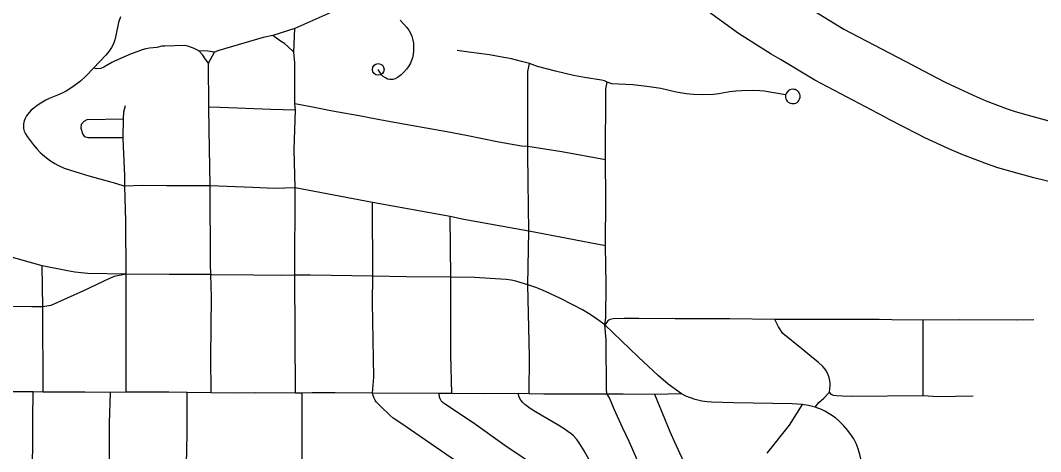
# Model space of a CAD drawing. Extents: x -19 to 366, y -4 to 359.
# Drawn here: x 152.547 to 153.368, y 191.86 to 192.207 of the extents above; entities that cross this region are included whole.
import ezdxf

# ---------------------------------------------------------------- set-up
doc = ezdxf.new("R2010")
doc.units = 0
for name, color, linetype in [('R_Contour Annot', 7, 'Continuous'), ('R_Striping', 7, 'Continuous'), ('Sheet Fence', 7, 'Continuous')]:
    doc.layers.add(name, color=color, linetype=linetype)

msp = doc.modelspace()

# ---------------------------------------------------------------- linework, layer by layer
at = {"layer": 'R_Contour Annot'}
for points in [[(153.00655, 192.29273), (153.04805, 192.33154), (153.07746, 192.29601), (153.09304, 192.28203), (153.10945, 192.26688), (153.12557, 192.25447), (153.151, 192.23585), (153.17482, 192.2208), (153.1821, 192.21677), (153.20931, 192.20021), (153.26408, 192.17135), (153.26762, 192.16947), (153.29023, 192.15775), (153.29472, 192.15552), (153.31314, 192.1471), (153.32301, 192.14276), (153.34049, 192.13601), (153.34711, 192.13389), (153.35764, 192.13079), (153.3742, 192.12627), (153.38364, 192.12382), (153.4047, 192.1187)], [(153.39352, 192.07269), (153.3721, 192.0779), (153.36202, 192.08051), (153.34473, 192.08523), (153.3332, 192.08862), (153.32472, 192.09134), (153.30492, 192.09898), (153.29376, 192.1039), (153.27436, 192.11277), (153.26881, 192.11552), (153.24567, 192.12752), (153.24198, 192.12947), (153.18594, 192.159), (153.15834, 192.17581), (153.15071, 192.18002), (153.12434, 192.19669), (153.09714, 192.2166), (153.07888, 192.23065), (153.06116, 192.24702), (153.04501, 192.26151), (153.00655, 192.29273)]]:
    msp.add_lwpolyline(points, dxfattribs=at)
at = {"layer": 'R_Striping'}
for points in [[(152.81708, 192.22198), (152.79624, 192.21349), (152.76749, 192.20068)], [(152.62723, 192.2102), (152.62562, 192.20548), (152.62345, 192.19501), (152.62249, 192.19155), (152.62142, 192.18838), (152.61999, 192.18547), (152.61777, 192.18213), (152.61537, 192.17918), (152.6055, 192.16875)], [(152.76749, 192.20068), (152.74973, 192.19498)], [(152.76652, 192.18163), (152.76749, 192.20068)], [(152.85219, 192.20753), (152.85758, 192.20161), (152.85909, 192.19944), (152.86041, 192.19707), (152.86151, 192.19442), (152.86221, 192.19231), (152.86289, 192.18881), (152.86297, 192.18602), (152.86282, 192.18241), (152.86224, 192.17788), (152.8616, 192.1757), (152.86038, 192.17287), (152.85889, 192.17023), (152.85719, 192.16785), (152.85485, 192.16519), (152.85306, 192.16349), (152.85011, 192.16131), (152.84802, 192.16017), (152.84632, 192.15972), (152.84382, 192.15966), (152.84203, 192.16003), (152.84023, 192.16088), (152.83853, 192.16206), (152.83712, 192.16348), (152.83575, 192.1655), (152.8345, 192.16774)], [(152.74973, 192.19498), (152.74187, 192.19344), (152.70616, 192.18293), (152.70276, 192.18157)], [(152.76652, 192.18163), (152.76176, 192.18626), (152.75899, 192.18855), (152.75588, 192.19047), (152.74973, 192.19498)], [(152.65623, 192.18552), (152.65058, 192.18491), (152.6474, 192.18436), (152.64468, 192.18359), (152.64109, 192.18231), (152.63578, 192.18023), (152.62233, 192.17453), (152.62014, 192.17339), (152.61381, 192.16966), (152.61122, 192.16845), (152.60788, 192.16831), (152.6055, 192.16875)], [(152.69018, 192.18275), (152.6864, 192.18468), (152.68513, 192.18516), (152.68133, 192.18641), (152.67873, 192.1869), (152.66285, 192.18659), (152.66039, 192.18635), (152.65623, 192.18552)], [(152.69798, 192.17271), (152.69513, 192.17623), (152.69324, 192.17934), (152.69018, 192.18275)], [(152.70276, 192.18157), (152.69732, 192.18233), (152.69018, 192.18275)], [(152.69798, 192.17271), (152.70276, 192.18157)], [(152.76733, 192.14011), (152.7673, 192.15483), (152.76727, 192.17308), (152.76652, 192.18163)], [(152.95636, 192.17241), (152.94979, 192.17419), (152.94167, 192.17638), (152.93258, 192.17798), (152.92403, 192.17938), (152.90741, 192.18176), (152.89811, 192.18292)], [(152.6055, 192.16875), (152.59962, 192.16247), (152.59489, 192.15834), (152.58792, 192.15308), (152.58334, 192.15021), (152.58133, 192.14927), (152.57641, 192.14695), (152.56962, 192.14428), (152.56696, 192.14293), (152.56295, 192.1406), (152.56003, 192.13869), (152.55725, 192.13662), (152.55533, 192.13493), (152.55359, 192.13304), (152.55156, 192.13031), (152.55044, 192.12835), (152.54955, 192.12622), (152.54905, 192.12404), (152.54895, 192.12257), (152.54906, 192.12133), (152.54914, 192.12028), (152.54965, 192.11807), (152.55067, 192.11583), (152.55204, 192.1136), (152.55694, 192.10724), (152.56001, 192.10354), (152.56251, 192.10096), (152.5644, 192.09925), (152.56756, 192.09662), (152.57086, 192.09413), (152.57431, 192.09189), (152.57667, 192.09056), (152.58166, 192.08836), (152.59474, 192.08413), (152.60158, 192.08217)], [(152.69824, 192.13726), (152.69798, 192.17271)], [(152.95499, 192.10562), (152.95488, 192.10848), (152.95502, 192.14998), (152.95482, 192.16045), (152.95501, 192.16596), (152.95636, 192.17241)], [(153.01862, 192.15745), (153.01648, 192.15861), (153.01419, 192.15901), (153.00041, 192.16126), (152.99151, 192.16288), (152.97712, 192.16635), (152.9627, 192.17017), (152.95636, 192.17241)], [(153.01744, 192.09487), (153.01769, 192.15202), (153.01862, 192.15745)], [(153.1623, 192.14729), (153.14497, 192.15024), (153.14151, 192.15058), (153.13534, 192.15076), (153.12699, 192.15062), (153.12224, 192.15027), (153.11735, 192.14964), (153.10855, 192.14796), (153.10437, 192.14747), (153.09542, 192.14727), (153.08819, 192.1475), (153.08234, 192.1482), (153.07425, 192.14952), (153.06188, 192.15226), (153.05074, 192.15405), (153.03947, 192.15542), (153.02249, 192.15618), (153.01862, 192.15745)], [(153.17399, 192.14537), (153.17404, 192.14685), (153.17375, 192.14789), (153.17327, 192.14885), (153.17263, 192.14972), (153.17185, 192.15046), (153.17093, 192.15104), (153.16995, 192.15146), (153.16887, 192.15169), (153.16781, 192.15173), (153.16675, 192.15158), (153.16571, 192.15124), (153.16478, 192.15072), (153.16371, 192.14952), (153.16268, 192.1483), (153.1623, 192.14729)], [(153.1623, 192.14729), (153.16219, 192.14621), (153.1623, 192.14513), (153.16259, 192.14409), (153.16305, 192.14311), (153.16369, 192.14224), (153.16447, 192.14149), (153.16538, 192.1409), (153.16637, 192.14048), (153.16742, 192.14025), (153.16851, 192.1402), (153.16957, 192.14036), (153.1706, 192.14071), (153.17156, 192.14124), (153.17239, 192.14192), (153.17307, 192.14275), (153.17361, 192.14369), (153.17399, 192.14537)], [(152.62952, 192.12809), (152.62978, 192.13368), (152.63112, 192.13875)], [(152.69842, 192.11931), (152.69824, 192.13726)], [(152.76785, 192.13484), (152.7482, 192.13535), (152.70743, 192.13721), (152.69824, 192.13726)], [(152.76785, 192.13484), (152.76733, 192.14011)], [(152.95499, 192.10562), (152.94992, 192.10582), (152.93163, 192.10927), (152.90532, 192.11466), (152.88967, 192.11748), (152.84446, 192.12562), (152.82726, 192.12888), (152.82202, 192.12987), (152.79759, 192.13405), (152.78038, 192.1377), (152.76733, 192.14011)], [(152.62932, 192.1126), (152.60121, 192.11255), (152.59829, 192.11354), (152.59671, 192.11592), (152.5954, 192.12011), (152.59574, 192.12356), (152.59782, 192.12613), (152.60032, 192.12737), (152.62952, 192.12809)], [(152.62932, 192.1126), (152.62952, 192.12809)], [(152.76775, 192.07227), (152.76692, 192.1033), (152.76785, 192.13484)], [(152.69919, 192.07394), (152.69842, 192.11931)], [(152.63065, 192.07371), (152.6307, 192.08239), (152.62965, 192.10564), (152.62933, 192.11242), (152.62932, 192.1126)], [(152.95558, 192.03758), (152.95503, 192.07731), (152.9549, 192.10011), (152.95499, 192.10562)], [(153.01744, 192.09487), (152.98217, 192.10134), (152.95499, 192.10562)], [(153.01742, 192.02563), (153.01755, 192.06402), (153.01744, 192.09487)], [(152.60158, 192.08217), (152.62319, 192.07609), (152.63065, 192.07371)], [(152.66423, 192.07402), (152.64487, 192.07426), (152.63065, 192.07371)], [(152.63161, 192.00298), (152.63128, 192.04565), (152.63065, 192.07371)], [(152.69919, 192.07394), (152.66423, 192.07402)], [(152.69983, 192.00256), (152.69946, 192.01095), (152.69919, 192.07394)], [(152.73345, 192.07256), (152.69919, 192.07394)], [(152.76775, 192.07227), (152.75116, 192.07186), (152.73345, 192.07256)], [(152.7673, 192.00205), (152.76775, 192.07227)], [(152.8298, 192.06069), (152.76775, 192.07227)], [(152.83008, 192.00112), (152.8298, 192.06069)], [(152.89247, 192.04926), (152.8298, 192.06069)], [(152.89285, 192.00038), (152.89247, 192.04926)], [(152.95558, 192.03758), (152.90348, 192.04694), (152.89247, 192.04926)], [(152.56406, 192.00952), (152.49059, 192.03012), (152.48467, 192.03178), (152.47006, 192.03551), (152.46249, 192.03689), (152.44794, 192.03881), (152.43168, 192.04068), (152.42707, 192.04106)], [(152.95501, 191.99418), (152.95558, 192.03758)], [(153.01742, 192.02563), (152.95558, 192.03758)], [(153.01682, 191.96195), (153.01757, 191.96773), (153.01792, 191.99467), (153.01742, 192.02563)], [(152.56459, 191.97664), (152.56406, 192.00952)], [(152.63161, 192.00298), (152.60095, 192.00346), (152.59817, 192.00372), (152.59042, 192.00454), (152.5844, 192.00541), (152.56406, 192.00952)], [(152.63161, 192.00298), (152.62212, 192.00099), (152.61817, 191.99933), (152.59743, 191.98955)], [(152.63171, 191.90774), (152.63161, 192.00298)], [(152.66615, 192.0027), (152.63161, 192.00298)], [(152.69983, 192.00256), (152.66615, 192.0027)], [(152.70019, 191.90724), (152.69975, 191.9363), (152.70047, 191.9843), (152.69983, 192.00256)], [(152.73409, 192.00205), (152.70073, 192.00243), (152.69983, 192.00256)], [(152.7673, 192.00205), (152.75667, 192.00187), (152.73409, 192.00205)], [(152.83008, 192.00112), (152.77978, 192.00208), (152.7673, 192.00205)], [(152.76781, 191.90713), (152.7673, 192.00205)], [(152.82999, 191.90693), (152.831, 191.9199), (152.83001, 191.97999), (152.83008, 192.00112)], [(152.89285, 192.00038), (152.85736, 192.00067), (152.83008, 192.00112)], [(152.89366, 191.90668), (152.89291, 191.93802), (152.89285, 192.00038)], [(152.95501, 191.99418), (152.94521, 191.99722), (152.94135, 191.99802), (152.93757, 191.9985), (152.92454, 191.99944), (152.91215, 192.00015), (152.89285, 192.00038)], [(152.59743, 191.98955), (152.57097, 191.97775), (152.56459, 191.97664)], [(152.9559, 191.90657), (152.95612, 191.93648), (152.95501, 191.99418)], [(153.01682, 191.96195), (153.01016, 191.96695), (153.00503, 191.97039), (152.99879, 191.97408), (152.99065, 191.97847), (152.9811, 191.98327), (152.96922, 191.98881), (152.96216, 191.99185), (152.95501, 191.99418)], [(152.56459, 191.97664), (152.55569, 191.97654), (152.49541, 191.97732)], [(152.56478, 191.90774), (152.56459, 191.97664)], [(153.15374, 191.9664), (153.11744, 191.96701), (153.07339, 191.9668), (153.0442, 191.96728), (153.03232, 191.96715), (153.02347, 191.96681), (153.02126, 191.96641), (153.02, 191.96574), (153.01935, 191.96516), (153.01682, 191.96195)], [(153.27303, 191.96585), (153.24777, 191.96614), (153.23751, 191.96626), (153.22922, 191.96629), (153.1836, 191.96647), (153.15374, 191.9664)], [(153.17536, 191.9427), (153.16014, 191.95513), (153.1565, 191.96038), (153.15374, 191.9664)], [(153.273, 191.9049), (153.27303, 191.96585)], [(153.36196, 191.96596), (153.3482, 191.96587), (153.30204, 191.96601), (153.27303, 191.96585)], [(153.01877, 191.90626), (153.01816, 191.90909), (153.01796, 191.94993), (153.01682, 191.96195)], [(153.07842, 191.90653), (153.06788, 191.91433), (153.05996, 191.92109), (153.04366, 191.93625), (153.01682, 191.96195)], [(153.19555, 191.92407), (153.19423, 191.92623), (153.19239, 191.92842), (153.18855, 191.93194), (153.18352, 191.93603), (153.17536, 191.9427)], [(153.19753, 191.90774), (153.19823, 191.91314), (153.19822, 191.91572), (153.1974, 191.91951), (153.19664, 191.92172), (153.19555, 191.92407)], [(152.55696, 191.90797), (152.49542, 191.90814)], [(152.55661, 191.87456), (152.55658, 191.88641), (152.55696, 191.90797)], [(152.56478, 191.90774), (152.55696, 191.90797)], [(152.5869, 191.90773), (152.56478, 191.90774)], [(152.59834, 191.90772), (152.5869, 191.90773)], [(152.619, 191.90759), (152.59834, 191.90772)], [(152.61787, 191.77511), (152.61788, 191.80559), (152.61812, 191.82774), (152.61826, 191.83889), (152.61827, 191.84148), (152.61831, 191.88289), (152.619, 191.90759)], [(152.63171, 191.90774), (152.619, 191.90759)], [(152.64962, 191.90771), (152.63171, 191.90774)], [(152.66612, 191.9077), (152.64962, 191.90771)], [(152.68086, 191.90768), (152.66612, 191.9077)], [(152.68061, 191.7748), (152.68073, 191.8224), (152.6804, 191.84368), (152.68031, 191.84991), (152.68073, 191.87395), (152.68086, 191.90768)], [(152.70019, 191.90724), (152.68086, 191.90768)], [(152.73562, 191.90724), (152.71879, 191.90692), (152.70019, 191.90724)], [(152.76781, 191.90713), (152.73562, 191.90724)], [(152.77336, 191.90706), (152.76781, 191.90713)], [(152.77324, 191.83881), (152.77336, 191.90706)], [(152.82999, 191.90693), (152.79995, 191.90722), (152.78131, 191.90721), (152.77336, 191.90706)], [(152.94326, 191.81994), (152.93959, 191.82307), (152.86817, 191.87213), (152.85278, 191.88288), (152.84662, 191.88696), (152.84421, 191.88904), (152.83636, 191.89651), (152.83287, 191.90013), (152.83193, 191.90148), (152.83094, 191.90349), (152.83014, 191.90601), (152.82999, 191.90693)], [(152.8835, 191.90674), (152.82999, 191.90693)], [(152.97505, 191.83163), (152.97138, 191.8389), (152.97009, 191.84081), (152.96862, 191.84256), (152.96696, 191.84417), (152.96514, 191.84559), (152.9364, 191.8648), (152.91087, 191.88305), (152.88777, 191.89844), (152.88641, 191.89956), (152.88528, 191.90091), (152.88443, 191.90245), (152.88391, 191.9039), (152.8835, 191.90674)], [(152.89366, 191.90668), (152.8835, 191.90674)], [(152.94699, 191.90668), (152.92024, 191.90656), (152.89366, 191.90668)], [(153.00812, 191.84651), (153.00024, 191.86047), (152.99619, 191.86703), (152.99424, 191.86961), (152.99152, 191.87263), (152.98967, 191.87434), (152.98712, 191.87625), (152.98321, 191.8789), (152.97843, 191.8819), (152.96696, 191.88839), (152.96115, 191.8919), (152.95678, 191.89474), (152.95254, 191.89789), (152.95076, 191.89951), (152.94931, 191.90135), (152.94805, 191.90389), (152.94699, 191.90668)], [(152.9559, 191.90657), (152.94699, 191.90668)], [(153.01877, 191.90626), (152.96785, 191.90635), (152.9559, 191.90657)], [(153.05707, 191.906), (153.03165, 191.90634), (153.01877, 191.90626)], [(153.08666, 191.78212), (153.08353, 191.78567), (153.07465, 191.79489), (153.07283, 191.7971), (153.06455, 191.80723), (153.06267, 191.80975), (153.06098, 191.8124), (153.05946, 191.81516), (153.05814, 191.81802), (153.05703, 191.82096), (153.04721, 191.84232), (153.04164, 191.85652), (153.03651, 191.8682), (153.0311, 191.87944), (153.02444, 191.8941), (153.02068, 191.90333), (153.01877, 191.90626)], [(153.07842, 191.90653), (153.05707, 191.906)], [(153.10725, 191.80737), (153.09918, 191.8172), (153.09319, 191.82376), (153.09124, 191.8264), (153.09024, 191.82818), (153.08897, 191.83102), (153.08673, 191.83687), (153.08049, 191.85168), (153.07252, 191.86873), (153.06941, 191.87579), (153.05707, 191.906)], [(153.17592, 191.89784), (153.16764, 191.89839), (153.12039, 191.89923), (153.10268, 191.89985), (153.09933, 191.90009), (153.09479, 191.90065), (153.08947, 191.90202), (153.08191, 191.90462), (153.07842, 191.90653)], [(153.18603, 191.89581), (153.18916, 191.89941), (153.19308, 191.90306), (153.19753, 191.90774)], [(153.273, 191.9049), (153.2153, 191.90444), (153.20807, 191.90455), (153.20333, 191.90479), (153.20083, 191.90519), (153.19924, 191.90602), (153.19753, 191.90774)], [(153.14749, 191.85868), (153.16538, 191.88123), (153.17592, 191.89784)], [(153.18603, 191.89581), (153.18071, 191.89712), (153.17592, 191.89784)], [(153.31328, 191.90454), (153.28477, 191.90414), (153.273, 191.9049)], [(153.2241, 191.83818), (153.22387, 191.84524), (153.22355, 191.84967), (153.22302, 191.85317), (153.22208, 191.85767), (153.22081, 191.86207), (153.21907, 191.86639), (153.2172, 191.87016), (153.21546, 191.87297), (153.21245, 191.87704), (153.20897, 191.88108), (153.20521, 191.88484), (153.20251, 191.88715), (153.19879, 191.88968), (153.19389, 191.89249), (153.19108, 191.89381), (153.18603, 191.89581)], [(152.55612, 191.84163), (152.55663, 191.86359), (152.55661, 191.87456)]]:
    msp.add_lwpolyline(points, dxfattribs=at)
msp.add_circle((152.8345, 192.16774), 0.00473, dxfattribs=at)
at = {"layer": 'Sheet Fence'}
for points in [[(156.50946, 189.3937), (156.44759, 191.65634), (156.2114, 200.27623), (155.97446, 208.89626), (155.73678, 217.51643), (155.49836, 226.13674), (155.2592, 234.75719), (155.01929, 243.37778), (154.77865, 251.9985), (154.53727, 260.61937), (154.29515, 269.24038), (154.0523, 277.86152), (153.80871, 286.48281), (153.56438, 295.10424), (153.31933, 303.72581), (153.07354, 312.34752), (152.82702, 320.96938), (152.57978, 329.59137), (152.3318, 338.21351), (152.0831, 346.83579)], [(154.11585, 1.87092), (153.9063, 10.48743), (153.69602, 19.10409), (153.48501, 27.72087), (153.27327, 36.3378), (153.0608, 44.95486), (152.84759, 53.57206), (152.63366, 62.1894), (152.419, 70.80688), (152.20362, 79.42449), (151.98751, 88.04225), (151.77068, 96.66014), (151.55312, 105.27817), (151.33484, 113.89634), (151.11584, 122.51465), (150.89612, 131.13311), (150.67568, 139.7517), (150.45452, 148.37043), (150.23264, 156.98931), (150.01005, 165.60832), (149.78674, 174.22748), (149.56272, 182.84677), (149.33799, 191.46621), (149.11254, 200.0858), (148.88638, 208.70552), (148.65952, 217.32539), (148.43194, 225.9454), (148.20366, 234.56555), (147.97466, 243.18584), (147.74497, 251.80628), (147.51457, 260.42687), (147.28346, 269.04759), (147.05165, 277.66846), (146.81914, 286.28948), (146.58593, 294.91064), (146.35202, 303.53194), (146.11742, 312.15339), (145.88211, 320.77499), (145.64611, 329.39673), (145.40941, 338.01861), (145.17202, 346.64065)], [(0, 189.51617), (7.11214, 189.52059), (14.22427, 189.53386), (21.33637, 189.55597), (28.44845, 189.58693), (35.56048, 189.62672), (42.67245, 189.67537), (49.78436, 189.73285), (56.89619, 189.79918), (64.00793, 189.87436), (71.11958, 189.95838), (78.23111, 190.05124), (85.34253, 190.15294), (92.45381, 190.26349), (99.56495, 190.38288), (106.67593, 190.51112), (113.78675, 190.6482), (120.89739, 190.79412), (128.00785, 190.94888), (135.11811, 191.11248), (142.22816, 191.28493), (149.33799, 191.46621), (156.44759, 191.65634), (163.55694, 191.85531), (170.66605, 192.06312), (177.77489, 192.27977), (184.88345, 192.50526), (191.99173, 192.73959), (199.09971, 192.98276), (206.20739, 193.23477), (213.31474, 193.49561), (220.42177, 193.7653), (227.52845, 194.04382), (234.63479, 194.33118), (241.74076, 194.62738), (248.84635, 194.93241), (255.95157, 195.24628), (263.05638, 195.56898), (270.16079, 195.90052), (277.26478, 196.24089), (284.36834, 196.5901), (291.47147, 196.94814), (298.57414, 197.31501), (305.67635, 197.69072), (312.77809, 198.07525), (319.87934, 198.46862), (326.9801, 198.87082), (334.08035, 199.28185), (341.18009, 199.7017)]]:
    msp.add_spline(points, degree=3, dxfattribs=at)

doc.saveas('drawing.dxf')
